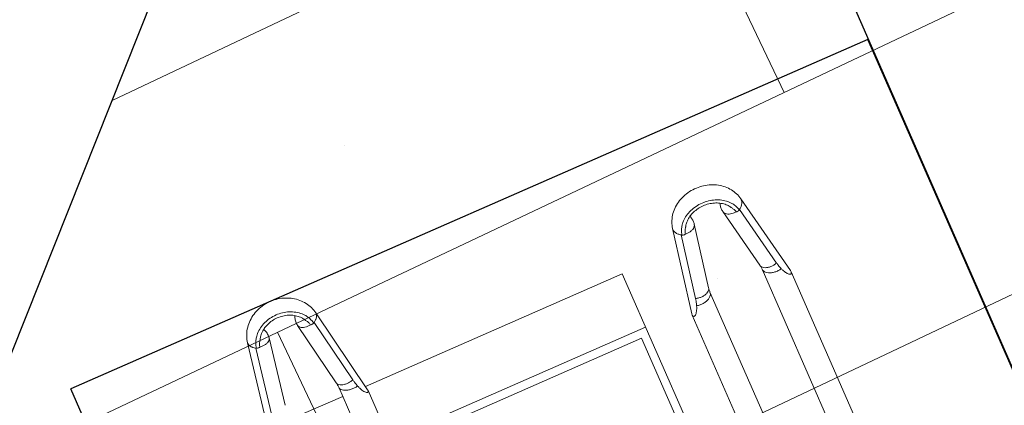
# Model space of a CAD drawing. Header units: metres. Extents: x 134157 to 138734, y 451157 to 455772.
# Tile 534 of 656: x 136621.824 to 136622.672, y 453804.064 to 453804.396. Entities that reach past the tile are written whole.
import ezdxf

# ---------------------------------------------------------------- set-up
doc = ezdxf.new("R2010")
doc.units = ezdxf.units.M
doc.layers.add('-DR-alg-hulplijnen', color=210, linetype='Continuous', plot=False)
doc.layers.add('-DR-nw-gr-arc-gras', color=7, linetype='Continuous', true_color=0xb5d5a4)
for name, color, linetype in [('-DR-nw-inr-fietsparkeren Tulip enkele beugel', 2, 'Continuous'), ('-DR-nw-maatvoering', 3, 'Continuous'), ('-DR-nw-vh-kantverharding', 3, 'Continuous'), ('VELOPA-FIG25', 1, 'Continuous')]:
    doc.layers.add(name, color=color, linetype=linetype)
doc.layers.add('-DR-nw-vh-arc-sbs df bruinrood Broeder Alarmstraat', color=7, linetype='Continuous', lineweight=9, true_color=0xd8beb6)
doc.styles.add('2-5TXT', font='arial.ttf')
doc.styles.add('Drong', font='txt', dxfattribs={"height": 1.8})
doc.dimstyles.new('Drong', dxfattribs={"dimtxt": 1.8, "dimasz": 2.5, "dimexe": 0, "dimexo": 0, "dimgap": 0.9, "dimtad": 1, "dimzin": 0, "dimdsep": 46, "dimtxsty": 'Drong', "dimblk": 'dimblk-wit', "dimcen": 0, "dimse1": 1, "dimse2": 1, "dimclrd": 256, "dimclre": 1, "dimclrt": 7, "dimadec": 0, "dimazin": 0, "dimtfac": 1, "dimtmove": 0, "dimatfit": 3, "dimfxl": 1, "dimtolj": 1, "dimtzin": 0, "dimarcsym": 0})
doc.dimstyles.new('VELOPA-drukwerk', dxfattribs={"dimscale": 0, "dimtxt": 2.5, "dimasz": 2, "dimexe": 1, "dimexo": 1, "dimgap": 1, "dimtad": 1, "dimdec": 0, "dimdsep": 46, "dimtxsty": '2-5TXT', "dimcen": 8, "dimadec": 1, "dimazin": 0, "dimtfac": 1, "dimtdec": 0, "dimtmove": 0, "dimatfit": 3, "dimfxl": 1, "dimtolj": 1, "dimtzin": 0, "dimarcsym": 0})
pattern_1 = [(115.335625, (136419.71802, 453326.2367), (-0.223681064, -0.105903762), [0.06, -0.187485]), (205.335625, (136419.71802, 453326.2367), (0.105903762, -0.223681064), [0.06, -0.187485])]

# ---------------------------------------------------------------- blocks, each defined once
blk = doc.blocks.new('*D482')
at = {"layer": '-DR-alg-hulplijnen', "color": 0, "lineweight": -2, "ltscale": 4, "transparency": 16777216}
for p, q in [((0, -770.72), (0, -1064.73)), ((3625, -770.72), (3625, -1064.73)), ((41.43, -1044.01), (3583.57, -1044.01))]:
    blk.add_line(p, q, dxfattribs=at)
at = {"layer": '-DR-alg-hulplijnen', "color": 0, "ltscale": 4, "transparency": 16777216}
for points in [[(41.43, -1037.1), (41.43, -1050.92), (0, -1044.01)], [(3583.57, -1037.1), (3583.57, -1050.92), (3625, -1044.01)]]:
    blk.add_solid(points, dxfattribs=at)
at = {"layer": 'Defpoints', "color": 0, "ltscale": 4, "transparency": 16777216}
for p in [(0, -750), (3625, -750), (3625, -1044.01)]:
    blk.add_point(p, dxfattribs=at)
at = {"layer": '-DR-alg-hulplijnen', "color": 0, "ltscale": 4, "transparency": 16777216, "insert": (1812.5, -996.83), "char_height": 51.792, "attachment_point": 5, "style": '2-5TXT'}
blk.add_mtext('\\A1;3625', dxfattribs=at)
blk = doc.blocks.new('dimblk-wit')
at = {"color": 7}
blk.add_line((0, -0.33333), (0, 0.33333), dxfattribs=at)
blk.add_solid([(0, 0), (-0.8, 0.2), (-0.8, -0.2)], dxfattribs=at)
blk = doc.blocks.new('*D634')
at = {"layer": '-DR-nw-maatvoering', "lineweight": -2, "transparency": 16777216}
blk.add_line((136616.46966, 453791.64601), (136622.29683, 453806.2632), dxfattribs=at)
at = {"layer": 'Defpoints', "color": 0, "transparency": 16777216}
for p in [(136622.48198, 453806.72765), (136622.8896, 453806.56515), (136616.69212, 453791.01906)]:
    blk.add_point(p, dxfattribs=at)
at = {"layer": '-DR-nw-maatvoering', "lineweight": -2, "transparency": 16777216, "xscale": 0.5, "yscale": 0.5, "zscale": 0.5}
for p, rotation in [((136622.48198, 453806.72765), 68.26520454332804), ((136616.2845, 453791.18156), 248.2652045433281)]:
    blk.add_blockref('dimblk-wit', p, dxfattribs=dict(at, rotation=rotation))
at = {"layer": '-DR-nw-maatvoering', "color": 7, "transparency": 16777216, "insert": (136619.04541, 453799.08928), "char_height": 0.36, "attachment_point": 5, "rotation": 68.2652, "style": 'Drong'}
blk.add_mtext('\\A1;16.75', dxfattribs=at)
blk = doc.blocks.new('Fietsenrek Tulip enkel')
at = {"layer": '-DR-alg-hulplijnen', "ltscale": 4}
for p, q in [((0, -750), (0, 0)), ((1925, 0), (0, 0)), ((0, -750), (0, 0)), ((1925, -750), (0, -750))]:
    blk.add_line(p, q, dxfattribs=at)
at = {"layer": 'VELOPA-FIG25', "color": 252, "linetype": 'Continuous', "lineweight": 9}
for p, q in [((103.45, -141.09), (24.76, -155.41)), ((90.53, -149.36), (31.82, -160.04)), ((87.18, -163.39), (28.48, -174.07)), ((100.07, -175), (100.07, -212)), ((28.48, -200.93), (87.18, -211.61)), ((91.51, -212), (289.07, -212)), ((103.45, -233.91), (24.76, -219.59)), ((31.82, -214.96), (90.53, -225.64)), ((100.07, -233.29), (100.07, -475)), ((104.33, -234), (103.5, -233.92)), ((104.33, -234), (289.07, -234)), ((150.07, -234), (150.07, -475)), ((157.57, -234), (157.57, -468)), ((290.91, -475), (100.07, -475)), ((157.57, -468), (290.3, -468)), ((155.58, -516.13), (81.68, -530.44)), ((155.61, -516.12), (156.75, -516)), ((325.91, -516), (156.75, -516)), ((144.87, -524.36), (89.71, -535.04)), ((140.88, -538.37), (85.72, -549.05)), ((325.91, -538), (144.71, -538)), ((85.72, -575.95), (140.88, -586.63)), ((89.71, -589.96), (144.87, -600.64)), ((144.71, -587), (325.83, -587)), ((155.58, -608.87), (81.68, -594.56)), ((156.75, -609), (155.61, -608.88)), ((156.75, -609), (325.83, -609))]:
    blk.add_line(p, q, dxfattribs=at)
for points, start_tangent, end_tangent in [([(24.76, -155.41), (19.14, -157.07), (13.87, -159.94), (9.11, -164.03), (5.22, -169.1), (2.33, -174.99), (0.59, -181.39), (0.07, -188.01), (0.77, -194.58), (2.64, -200.81), (5.58, -206.47), (9.41, -211.28), (14.05, -215.18), (19.19, -217.95), (24.76, -219.59)], (-0.983851, -0.178987), (0.983851, -0.178987)), ([(30.3, -157.97), (30.16, -157.81), (28.33, -156.25), (26.43, -155.44), (24.76, -155.41)], (-0.664445, 0.747337), (-0.984307, -0.176465)), ([(29.97, -161.09), (28.95, -161.43)], (-0.95722, -0.289363), (-0.940515, -0.339753)), ([(32.13, -160.57), (29.97, -161.09)], (-0.983851, -0.178987), (-0.95722, -0.289363)), ([(31.82, -160.04), (30.3, -157.97)], (-0.522561, 0.852602), (-0.664445, 0.747337)), ([(32.13, -160.57), (31.98, -160.3), (31.82, -160.04)], (-0.492704, 0.870197), (-0.522561, 0.852602)), ([(32.54, -163.59), (32.66, -162.61), (32.52, -161.54), (32.13, -160.57)], (0.277119, 0.960836), (-0.492704, 0.870197)), ([(24.18, -163.89), (22.9, -164.83), (19.08, -168.65), (16.05, -173.35), (13.94, -178.73), (12.86, -184.53), (12.86, -190.47), (13.94, -196.27), (16.05, -201.65), (19.08, -206.35), (22.9, -210.17), (24.18, -211.11)], (-0.824515, -0.56584), (0.824513, -0.565843)), ([(26.44, -166.51), (23.96, -168.21), (20.78, -171.45), (18.25, -175.44), (16.49, -180.01), (15.59, -184.93), (15.58, -189.98), (16.47, -194.91), (18.22, -199.49), (20.75, -203.51), (23.94, -206.78), (26.44, -208.49)], (-0.868033, -0.496506), (0.868033, -0.496507)), ([(24.23, -163.85), (24.18, -163.89)], (-0.825955, -0.563736), (-0.824515, -0.56584)), ([(28.95, -161.43), (27.32, -162.1), (24.23, -163.85)], (-0.940515, -0.339753), (-0.825955, -0.563736)), ([(28.3, -165.34), (27.29, -165.99), (26.44, -166.51)], (-0.843505, -0.537121), (-0.868096, -0.496396)), ([(32.54, -163.59), (31.44, -163.84), (30.36, -164.21), (29.32, -164.73), (28.3, -165.34)], (-0.983851, -0.178987), (-0.843505, -0.537121)), ([(28.48, -174.07), (29.37, -173.77), (30.66, -172.72), (31.68, -171.06), (32.35, -168.88), (32.65, -166.34), (32.54, -163.59)], (0.983331, 0.181823), (-0.109832, 0.99395)), ([(28.48, -174.07), (24.93, -174.25), (21.42, -173.52), (19.89, -172.88)], (-0.983851, -0.178987), (-0.898158, 0.439672)), ([(28.48, -200.93), (24.93, -200.75), (21.42, -201.48), (19.89, -202.12)], (-0.983851, 0.178987), (-0.898127, -0.439737)), ([(32.54, -211.41), (32.65, -208.66), (32.35, -206.12), (31.68, -203.94), (30.66, -202.28), (29.37, -201.23), (28.48, -200.93)], (0.109832, 0.99395), (-0.98333, 0.181828)), ([(24.18, -211.11), (24.23, -211.15)], (0.824513, -0.565843), (0.825955, -0.563736)), ([(24.23, -211.15), (27.32, -212.9), (28.95, -213.57)], (0.825955, -0.563736), (0.940547, -0.339662)), ([(26.44, -208.49), (27.28, -209), (28.29, -209.65)], (0.868097, -0.496395), (0.843367, -0.537337)), ([(28.29, -209.65), (29.31, -210.26), (30.35, -210.78), (31.43, -211.15), (32.54, -211.41)], (0.843367, -0.537337), (0.983851, -0.178987)), ([(32.54, -211.41), (32.66, -212.39), (32.52, -213.46), (32.13, -214.43)], (0.277119, -0.960836), (-0.492704, -0.870197)), ([(90.53, -225.64), (91.16, -222.79), (91.37, -219.9), (91.14, -217.2), (90.49, -214.87), (89.46, -213.07), (88.14, -211.94), (87.18, -211.61)], (0.285893, 0.958262), (-0.983181, 0.182632)), ([(87.18, -211.61), (88.62, -211.83), (90.06, -211.96), (91.51, -212)], (0.983851, -0.178987), (1, 0)), ([(91.51, -212), (93.18, -212.43), (94.71, -213.7), (95.99, -215.69), (96.92, -218.27), (97.43, -221.21), (97.46, -224.29), (97.03, -227.28)], (1, 0), (-0.224064, -0.974575)), ([(24.76, -219.59), (26.43, -219.56), (28.33, -218.75), (30.16, -217.19), (30.3, -217.03)], (0.984307, -0.176465), (0.664445, 0.747337)), ([(28.95, -213.57), (29.97, -213.91)], (0.940547, -0.339662), (0.95722, -0.289363)), ([(29.97, -213.91), (32.13, -214.43)], (0.95722, -0.289363), (0.983851, -0.178987)), ([(30.3, -217.03), (31.82, -214.96)], (0.664445, 0.747337), (0.522561, 0.852602)), ([(32.13, -214.43), (31.98, -214.7), (31.82, -214.96)], (-0.492704, -0.870197), (-0.522561, -0.852602)), ([(90.53, -225.64), (92.92, -226.13), (95.09, -226.67), (97.03, -227.28)], (0.983851, -0.178987), (0.941904, -0.335883)), ([(97.03, -227.28), (99.61, -228.29), (101.78, -229.34), (103.54, -230.45), (104.79, -231.53), (105.47, -232.51), (105.6, -233.31), (105.18, -233.83), (104.33, -234)], (0.941904, -0.335883), (-1, 0)), ([(156.75, -516), (157.74, -516.17), (158.34, -516.69), (158.4, -517.5), (157.89, -518.48), (156.84, -519.56), (155.28, -520.66), (153.31, -521.72), (150.95, -522.72)], (1, 0), (-0.932927, -0.360065)), ([(144.87, -524.36), (145.51, -527.21), (145.68, -530.1), (145.35, -532.8), (144.56, -535.13), (143.36, -536.93), (141.84, -538.06), (140.88, -538.37)], (0.298566, -0.954389), (-0.98157, -0.191104)), ([(144.71, -538), (146.59, -537.57), (148.32, -536.3), (149.77, -534.31), (150.82, -531.73), (151.39, -528.79), (151.43, -525.71), (150.95, -522.72)], (1, 0.000011), (-0.251596, 0.967832)), ([(150.95, -522.72), (149.15, -523.33), (147.11, -523.87), (144.87, -524.36)], (-0.932926, -0.360069), (-0.981767, -0.19009)), ([(81.68, -530.44), (76.3, -532.1), (71.23, -534.97), (66.6, -539.1), (62.84, -544.21), (60.06, -550.14), (58.41, -556.57), (57.95, -563.19), (58.65, -569.74), (60.46, -575.93), (63.32, -581.57), (67, -586.33), (71.46, -590.2), (76.36, -592.92), (81.68, -594.56)], (-0.981767, -0.19009), (0.981767, -0.19009)), ([(89.71, -535.04), (87.89, -532.81), (85.85, -531.25), (83.73, -530.44), (81.68, -530.44)], (-0.555703, 0.831381), (-0.98182, -0.189817)), ([(82.33, -539.07), (81.38, -539.83), (77.79, -543.65), (74.94, -548.35), (72.96, -553.73), (71.95, -559.53), (71.95, -565.47), (72.96, -571.27), (74.94, -576.65), (77.79, -581.35), (81.38, -585.17), (82.33, -585.93)], (-0.798743, -0.601673), (0.79874, -0.601676)), ([(84.78, -541.38), (82.28, -543.2), (79.31, -546.43), (76.96, -550.42), (75.31, -554.98), (74.45, -559.91), (74.44, -564.97), (75.28, -569.91), (76.92, -574.51), (79.28, -578.52), (82.26, -581.78), (84.78, -583.62)], (-0.859687, -0.510821), (0.859688, -0.510819)), ([(82.37, -539.04), (82.33, -539.07)], (-0.800286, -0.599618), (-0.798743, -0.601673)), ([(86.48, -536.66), (85.53, -537.1), (82.37, -539.04)], (-0.920843, -0.389933), (-0.800286, -0.599618)), ([(90.44, -538.59), (89.4, -538.84), (88.39, -539.21), (87.39, -539.73), (86.41, -540.34), (85.41, -540.99), (84.78, -541.38)], (-0.981767, -0.19009), (-0.859726, -0.510755)), ([(85.72, -549.05), (86.61, -548.77), (88.09, -547.72), (89.28, -546.06), (90.1, -543.88), (90.49, -541.34), (90.44, -538.59)], (0.981648, 0.190704), (-0.099991, 0.994988)), ([(87.85, -536.14), (86.48, -536.66)], (-0.948914, -0.315534), (-0.920843, -0.389933)), ([(90.05, -535.57), (87.85, -536.14)], (-0.981767, -0.19009), (-0.948914, -0.315534)), ([(90.05, -535.57), (89.88, -535.3), (89.71, -535.04)], (-0.524241, 0.85157), (-0.555703, 0.831381)), ([(90.44, -538.59), (90.6, -537.61), (90.46, -536.54), (90.05, -535.57)], (0.330721, 0.943729), (-0.524241, 0.85157)), ([(144.71, -538), (143.42, -538.04), (142.14, -538.17), (140.88, -538.37)], (-1, -0.00001), (-0.981767, -0.19009)), ([(85.72, -549.05), (82.76, -549.29), (79.8, -548.87), (78.19, -548.35)], (-0.981767, -0.19009), (-0.930607, 0.36602)), ([(85.72, -575.95), (82.76, -575.71), (79.8, -576.13), (78.19, -576.65)], (-0.981767, 0.19009), (-0.930623, -0.365979)), ([(90.44, -586.41), (90.49, -583.66), (90.1, -581.12), (89.28, -578.94), (88.09, -577.28), (86.61, -576.23), (85.72, -575.95)], (0.099991, 0.994988), (-0.981647, 0.190708)), ([(84.78, -583.62), (85.4, -584), (86.4, -584.65), (87.38, -585.26), (88.37, -585.78), (89.39, -586.15), (90.44, -586.41)], (0.859727, -0.510754), (0.981767, -0.19009)), ([(81.68, -594.56), (83.73, -594.56), (85.85, -593.75), (87.89, -592.19), (89.71, -589.96)], (0.98182, -0.189817), (0.555703, 0.831381)), ([(82.33, -585.93), (82.37, -585.96)], (0.79874, -0.601676), (0.800286, -0.599618)), ([(82.37, -585.96), (85.53, -587.9), (86.49, -588.34)], (0.800286, -0.599618), (0.920907, -0.389783)), ([(86.49, -588.34), (87.85, -588.86)], (0.920907, -0.389783), (0.948914, -0.315534)), ([(87.85, -588.86), (90.05, -589.43)], (0.948914, -0.315534), (0.981767, -0.19009)), ([(90.05, -589.43), (89.88, -589.7), (89.71, -589.96)], (-0.524241, -0.85157), (-0.555703, -0.831381)), ([(90.44, -586.41), (90.6, -587.39), (90.46, -588.46), (90.05, -589.43)], (0.330721, -0.943729), (-0.524241, -0.85157)), ([(144.87, -600.64), (145.51, -597.79), (145.68, -594.9), (145.35, -592.2), (144.56, -589.87), (143.36, -588.07), (141.84, -586.94), (140.88, -586.63)], (0.298566, 0.954389), (-0.98157, 0.191104)), ([(140.88, -586.63), (142.14, -586.83), (143.42, -586.96), (144.71, -587)], (0.981767, -0.19009), (1, 0)), ([(144.71, -587), (146.59, -587.43), (148.32, -588.7), (149.77, -590.69), (150.82, -593.27), (151.39, -596.21), (151.43, -599.29), (150.95, -602.28)], (1, 0), (-0.251534, -0.967848)), ([(144.87, -600.64), (147.11, -601.13), (149.15, -601.67), (150.95, -602.28)], (0.981767, -0.19009), (0.932927, -0.360064)), ([(150.95, -602.28), (153.31, -603.29), (155.29, -604.34), (156.85, -605.45), (157.9, -606.53), (158.4, -607.51), (158.34, -608.31), (157.74, -608.83), (156.75, -609)], (0.932927, -0.360064), (-1, 0))]:
    blk.add_spline(points, degree=3, dxfattribs=dict(at, start_tangent=start_tangent, end_tangent=end_tangent))
at = {"layer": '-DR-alg-hulplijnen', "ltscale": 4}
dim = blk.add_linear_dim(base=(3625, -1044.01), p1=(0, -750), p2=(3625, -750), dimstyle='VELOPA-drukwerk', override={"dimscale": 20.716723}, dxfattribs=at)
dim.commit()
dim.dimension.update_dxf_attribs({"geometry": '*D482', "text_midpoint": (1812.5, -996.83)})

msp = doc.modelspace()

# ---------------------------------------------------------------- hatches: boundary and pattern name
at = {"layer": '-DR-nw-gr-arc-gras', "transparency": 33554687}
h = msp.add_hatch(dxfattribs=at)
h.set_pattern_fill('AGR-BOLLEN', color=256, scale=0.1, pattern_type=2)
h.set_pattern_definition(pattern_1)
edge = h.paths.add_edge_path()
edge.add_arc((-7000776.80952, 3043164.56756), 7592527.99736, 340.056750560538, 340.05722562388)
edge.add_line((136455.78156, 453494.25428), (136455.1236, 453494.49341))
edge.add_arc((380495.22236, 364992.54844), 259592.30355, 160.0666568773, 160.0804453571)
edge.add_line((136433.83229, 453435.76153), (136433.81349, 453435.76834))
edge.add_line((136433.81349, 453435.76834), (136432.1795, 453431.25509))
edge.add_line((136432.1795, 453431.25509), (136432.1983, 453431.24829))
edge.add_line((136432.1983, 453431.24829), (136431.67763, 453429.86961))
edge.add_line((136431.67763, 453429.86961), (136432.33635, 453429.63123))
edge.add_line((136432.33635, 453429.63123), (136434.30927, 453435.07658))
h = msp.add_hatch(dxfattribs=at)
h.set_pattern_fill('AGR-BOLLEN', color=256, scale=0.1, pattern_type=2)
h.set_pattern_definition(pattern_1)
edge = h.paths.add_edge_path()
edge.add_line((136644.27531, 454017.42185), (136643.93507, 454016.48147))
edge.add_line((136643.93507, 454016.48147), (136643.88393, 454016.34032))
edge.add_line((136643.88393, 454016.34032), (136644.54221, 454016.10165))
edge.add_arc((1711333.98314, -116117.42654), 1674723.58177, 160.09567204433, 160.09665735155, ccw=False)
edge.add_line((136654.34695, 454043.18128), (136653.68886, 454043.41989))
edge.add_line((136653.68886, 454043.41989), (136653.6378, 454043.27898))
edge.add_line((136653.6378, 454043.27898), (136653.29754, 454042.33866))
edge.add_line((136653.29754, 454042.33866), (136644.27531, 454017.42185))
at = {"layer": '-DR-nw-vh-arc-sbs df bruinrood Broeder Alarmstraat', "transparency": 33554687}
h = msp.add_hatch(dxfattribs=at)
h.set_pattern_fill('AVH-SBS_DIKFORMAAT_KEPER', color=256, scale=3.5, angle=45, pattern_type=2)
h.set_pattern_definition([(115.335625, (136419.71802, 453326.2367), (-0.32161438, 0.11492906), [0.966, -0.483]), (25.335625, (136419.0632, 453325.92668), (-0.32161438, 0.11492906), [0.966, -0.483]), (115.335625, (136419.35052, 453326.73071), (-0.32161438, 0.11492906), [0, -1.449]), (115.335625, (136419.33894, 453326.19083), (-0.32161438, 0.11492906), [0, -1.449])])
h.paths.add_polyline_path([(136622.80755, 453806.59447), (136616.61007, 453791.04838), (136618.5044, 453790.31427), (136624.63134, 453805.90244)])

# ---------------------------------------------------------------- linework, layer by layer
at = {"layer": '-DR-nw-vh-kantverharding'}
msp.add_lwpolyline([(136618.5044, 453790.31427), (136616.61007, 453791.04838), (136622.80755, 453806.59447), (136624.63134, 453805.90244)], dxfattribs=at)

# ---------------------------------------------------------------- block references
at = {"layer": '-DR-nw-inr-fietsparkeren Tulip enkele beugel', "xscale": -0.001, "yscale": 0.001, "zscale": 0.001, "rotation": 113.6629406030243}
for p in [(136622.63756, 453806.061), (136622.25158, 453805.07287), (136621.86798, 453804.07839)]:
    msp.add_blockref('Fietsenrek Tulip enkel', p, dxfattribs=at)

# ---------------------------------------------------------------- dimensions: what is measured, and where the dimension line sits
at = {"layer": '-DR-nw-maatvoering'}
dim = msp.add_aligned_dim(p1=(136616.69212, 453791.01906), p2=(136622.8896, 453806.56515), distance=0.43882, dimstyle='Drong', override={"dimrnd": 0.05, "dimtfill": 0}, dxfattribs=at)
dim.commit()
dim.dimension.update_dxf_attribs({"geometry": '*D634', "text_midpoint": (136619.04541, 453799.08928)})

doc.saveas('drawing.dxf')
